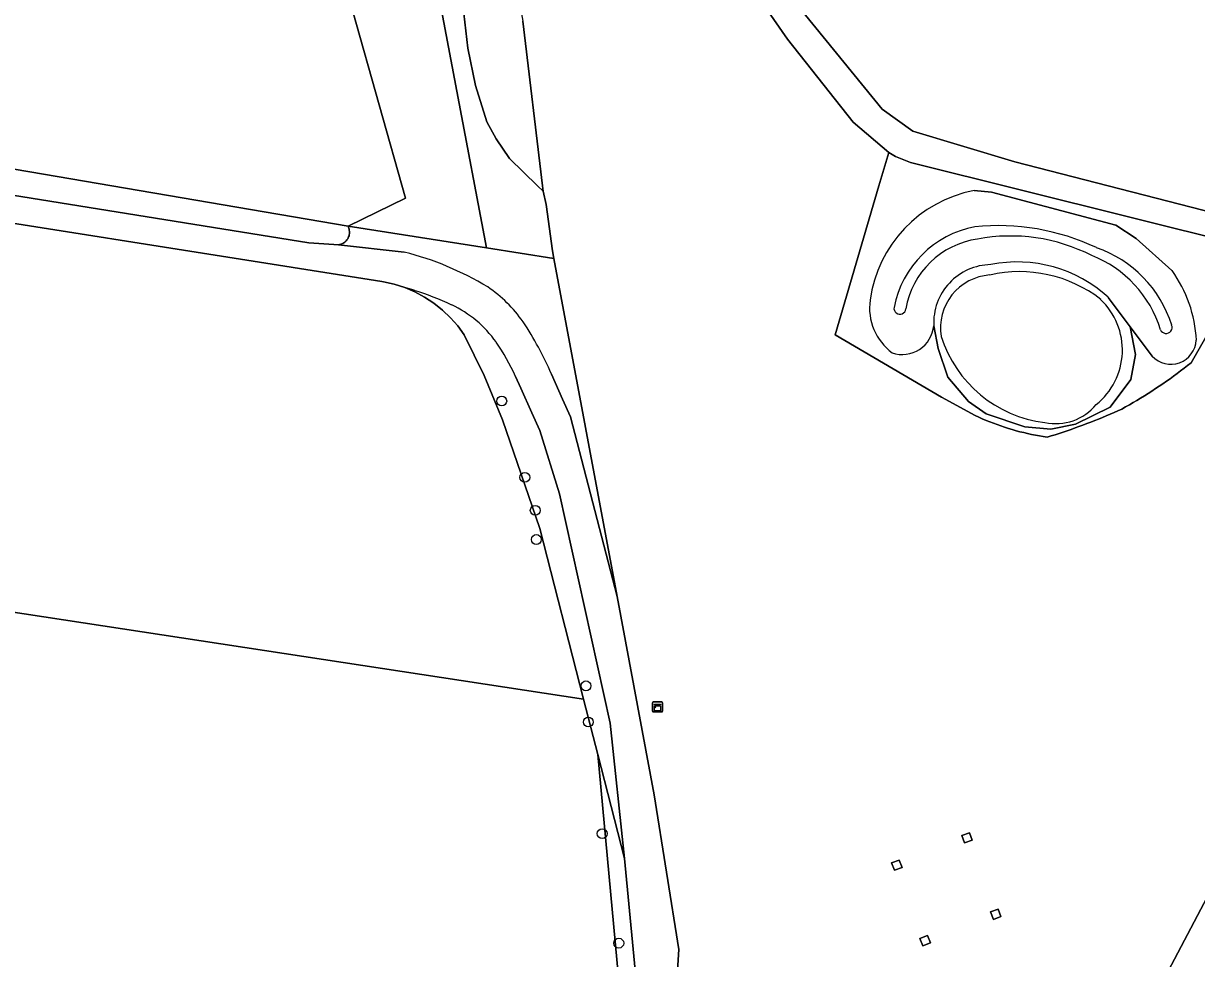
# Model space of a CAD drawing. Extents: x 162722 to 165104, y 384719 to 386284.
# Drawn here: x 164146 to 164262.4, y 385673.3 to 385766.1 of the extents above; entities that cross this region are included whole.
import ezdxf

# ---------------------------------------------------------------- set-up
doc = ezdxf.new("R2010")
doc.units = 0
for name, color, linetype in [('IMGEO_Boom', 7, 'Continuous'), ('IMGEO_Gemengd_bos', 7, 'Continuous'), ('IMGEO_Grasland_agrarisch', 7, 'Continuous'), ('IMGEO_Grasland_overig', 7, 'Continuous'), ('IMGEO_Groenvoorziening', 7, 'Continuous'), ('IMGEO_Hek', 7, 'Continuous'), ('IMGEO_Hoogspanningsmast', 7, 'Continuous'), ('IMGEO_Kast', 7, 'Continuous'), ('IMGEO_Loofbos', 7, 'Continuous'), ('IMGEO_Meer_plas_ven_vijver', 7, 'Continuous'), ('IMGEO_Oever', 7, 'Continuous'), ('IMGEO_Voetpad_halfverhard', 7, 'Continuous'), ('IMGEO_Waterloop', 7, 'Continuous')]:
    doc.layers.add(name, color=color, linetype=linetype)

msp = doc.modelspace()

# ---------------------------------------------------------------- linework, layer by layer
at = {"layer": 'IMGEO_Boom'}
for centre in [(164193.48, 385728.65), (164195.77, 385721.08), (164196.8, 385717.8), (164196.91, 385714.91), (164201.83, 385700.39), (164202.07, 385696.8), (164203.44, 385685.73), (164205.09, 385674.86)]:
    msp.add_circle(centre, 0.489, dxfattribs=at)
at = {"layer": 'IMGEO_Gemengd_bos'}
for points in [[(164183.93, 385748.78), (164178.72, 385767.31), (164164.11, 385799.14), (164155.67, 385810.48), (164150.28, 385809.14), (164141.36, 385809.3), (164131.86, 385810.38), (164118.92, 385810.93), (164113.31, 385811.31), (164112.95, 385811.34), (164105.64, 385813.03), (164097.33, 385814.23), (164037.87, 385824.08), (164034.49, 385787.77), (164034.64, 385786.79), (164034.49, 385784.51), (164035.27, 385778.48), (164036.78, 385772.38), (164037.23, 385770.03), (164037.78, 385770.01), (164178.24, 385746)], [(164201.59, 385699.07), (164197.26, 385716.01), (164193.55, 385726.79), (164191.72, 385731.19), (164189.75, 385735.21), (164189.11, 385736.1), (164188.39, 385736.92), (164187.59, 385737.68), (164186.74, 385738.36), (164185.83, 385738.96), (164184.86, 385739.48), (164183.86, 385739.91), (164182.82, 385740.25), (164181.75, 385740.49), (164181.59, 385740.52), (164127.57, 385749.04), (164131.98, 385709.68)]]:
    msp.add_lwpolyline(points, close=True, dxfattribs=at)
for points in [[(164203, 385693.59), (164201.59, 385699.07), (164131.98, 385709.68), (164127.57, 385749.04), (164121.65, 385750), (164052.05, 385760.82), (164045.52, 385759.91)], [(164137.77, 385575.48), (164156.3, 385583.08), (164168.01, 385587.08), (164179.92, 385590.22), (164183.69, 385590.95), (164197.08, 385593.06), (164211.69, 385597.16), (164210.59, 385611.87), (164203, 385693.59)]]:
    msp.add_lwpolyline(points, dxfattribs=at)
at = {"layer": 'IMGEO_Grasland_agrarisch'}
for points in [[(164201.78, 385797.92), (164210.2, 385786.29), (164223.61, 385766.94), (164231.21, 385757.61), (164234.25, 385755.44), (164244.37, 385752.39), (164267.65, 385746.39), (164273.04, 385744.71), (164278.87, 385741.51), (164285.32, 385736.02), (164283.11, 385733.28), (164271.87, 385741.69), (164266.78, 385744.15)], [(164263.71, 385735.67), (164261.85, 385732.45), (164261.51, 385732.18), (164261.16, 385731.91), (164260.81, 385731.65), (164260.46, 385731.39), (164260.11, 385731.13), (164259.76, 385730.87), (164259.4, 385730.62), (164259.04, 385730.37), (164258.68, 385730.12), (164258.32, 385729.88), (164257.96, 385729.64), (164257.59, 385729.41), (164257.22, 385729.17), (164256.85, 385728.94), (164256.48, 385728.72), (164256.1, 385728.49), (164255.73, 385728.27), (164255.35, 385728.06), (164254.97, 385727.84), (164254.59, 385727.67), (164254.21, 385727.51), (164253.83, 385727.34), (164253.44, 385727.18), (164253.06, 385727.02), (164252.67, 385726.86), (164252.29, 385726.71), (164251.9, 385726.56), (164251.51, 385726.41), (164251.12, 385726.26), (164250.73, 385726.12), (164250.34, 385725.98), (164249.95, 385725.84), (164249.56, 385725.7), (164249.16, 385725.57), (164248.77, 385725.44), (164248.37, 385725.31), (164247.98, 385725.19), (164247.58, 385725.06), (164247.19, 385725.12), (164246.8, 385725.19), (164246.42, 385725.26), (164246.03, 385725.34), (164245.64, 385725.42), (164245.26, 385725.52), (164244.88, 385725.61), (164244.5, 385725.71), (164244.12, 385725.82), (164243.74, 385725.93), (164243.36, 385726.05), (164242.99, 385726.18), (164242.61, 385726.31), (164242.24, 385726.44), (164241.88, 385726.59), (164241.51, 385726.73), (164241.14, 385726.88), (164240.79, 385727.04), (164240.43, 385727.21), (164237.08, 385729.03), (164226.56, 385735.21), (164230.89, 385750), (164231.86, 385753.3), (164228.34, 385756.31), (164221.81, 385764.55), (164199.42, 385796.88)], [(164195.56, 385766.34), (164197.51, 385750), (164197.58, 385749.46), (164197.89, 385748.16), (164198.51, 385743.57), (164198.65, 385742.81), (164204.92, 385709.25), (164208.59, 385689.58), (164211.06, 385674.22), (164210.61, 385667.41)], [(164257.64, 385668.37), (164289.66, 385729.19)]]:
    msp.add_lwpolyline(points, dxfattribs=at)
for points in [[(164239.87, 385685.82), (164240.15, 385685.08), (164239.39, 385684.8), (164239.11, 385685.53)], [(164232.9, 385683.11), (164233.19, 385682.38), (164232.43, 385682.09), (164232.15, 385682.83)], [(164242.71, 385678.25), (164242.99, 385677.5), (164242.24, 385677.22), (164241.96, 385677.97)], [(164235.71, 385675.62), (164235.99, 385674.88), (164235.24, 385674.59), (164234.96, 385675.34)]]:
    msp.add_lwpolyline(points, close=True, dxfattribs=at)
at = {"layer": 'IMGEO_Grasland_overig'}
msp.add_lwpolyline([(164198.65, 385742.81), (164198.51, 385743.57), (164197.89, 385748.16), (164197.58, 385749.46), (164197.02, 385750), (164194.26, 385752.7), (164192.94, 385754.67), (164192, 385756.36), (164190.88, 385759.95), (164190.11, 385763.66), (164189.62, 385767.97), (164188.96, 385771.77), (164188.73, 385774.21), (164186.08, 385774.96), (164191.96, 385743.85)], close=True, dxfattribs=at)
msp.add_lwpolyline([(164139.16, 385750), (164174.34, 385744.35), (164176.84, 385744.17), (164177.29, 385744.15), (164177.4, 385744.17), (164177.51, 385744.2), (164177.61, 385744.24), (164177.71, 385744.28), (164177.81, 385744.34), (164177.9, 385744.41), (164177.98, 385744.48), (164178.06, 385744.56), (164178.13, 385744.64), (164178.2, 385744.74), (164178.25, 385744.83), (164178.29, 385744.94), (164178.33, 385745.04), (164178.36, 385745.15), (164178.37, 385745.26), (164178.38, 385745.37), (164178.38, 385745.48), (164178.36, 385745.6), (164178.34, 385745.7), (164178.31, 385745.81), (164178.24, 385746), (164037.78, 385770.01)], dxfattribs=at)
at = {"layer": 'IMGEO_Groenvoorziening'}
msp.add_lwpolyline([(164160.67, 385814.73), (164150.28, 385809.14), (164155.67, 385810.48), (164164.11, 385799.14), (164178.72, 385767.31), (164183.93, 385748.78), (164178.24, 385746), (164191.96, 385743.85), (164186.08, 385774.96), (164184.8, 385775.23), (164182.35, 385778.83), (164170.01, 385804.23)], close=True, dxfattribs=at)
for points in [[(164189.62, 385767.97), (164190.11, 385763.66), (164190.88, 385759.95), (164192, 385756.36), (164192.94, 385754.67), (164194.26, 385752.7), (164197.02, 385750), (164197.58, 385749.46), (164197.51, 385750), (164195.56, 385766.34)], [(164266.78, 385744.15), (164234.02, 385752.32), (164232.53, 385752.93), (164231.86, 385753.3), (164230.89, 385750), (164226.56, 385735.21), (164237.08, 385729.03), (164240.43, 385727.21), (164240.79, 385727.04), (164241.14, 385726.88), (164241.51, 385726.73), (164241.88, 385726.59), (164242.24, 385726.44), (164242.61, 385726.31), (164242.99, 385726.18), (164243.36, 385726.05), (164243.74, 385725.93), (164244.12, 385725.82), (164244.5, 385725.71), (164244.88, 385725.61), (164245.26, 385725.52), (164245.64, 385725.42), (164246.03, 385725.34), (164246.42, 385725.26), (164246.8, 385725.19), (164247.19, 385725.12), (164247.58, 385725.06), (164247.98, 385725.19), (164248.37, 385725.31), (164248.77, 385725.44), (164249.16, 385725.57), (164249.56, 385725.7), (164249.95, 385725.84), (164250.34, 385725.98), (164250.73, 385726.12), (164251.12, 385726.26), (164251.51, 385726.41), (164251.9, 385726.56), (164252.29, 385726.71), (164252.67, 385726.86), (164253.06, 385727.02), (164253.44, 385727.18), (164253.83, 385727.34), (164254.21, 385727.51), (164254.59, 385727.67), (164254.97, 385727.84), (164255.35, 385728.06), (164255.73, 385728.27), (164256.1, 385728.49), (164256.48, 385728.72), (164256.85, 385728.94), (164257.22, 385729.17), (164257.59, 385729.41), (164257.96, 385729.64), (164258.32, 385729.88), (164258.68, 385730.12), (164259.04, 385730.37), (164259.4, 385730.62), (164259.76, 385730.87), (164260.11, 385731.13), (164260.46, 385731.39), (164260.81, 385731.65), (164261.16, 385731.91), (164261.51, 385732.18), (164261.85, 385732.45), (164263.71, 385735.67)], [(164240.33, 385749.54), (164242.07, 385749.39), (164254.39, 385746.09), (164256.39, 385744.78), (164259.95, 385741.59)], [(164259.95, 385741.59), (164256.39, 385744.78), (164254.39, 385746.09), (164242.07, 385749.39), (164240.33, 385749.54)], [(164198.65, 385742.81), (164191.96, 385743.85), (164178.24, 385746), (164178.31, 385745.81), (164178.34, 385745.7), (164178.36, 385745.6), (164178.38, 385745.48), (164178.38, 385745.37), (164178.37, 385745.26), (164178.36, 385745.15), (164178.33, 385745.04), (164178.29, 385744.94), (164178.25, 385744.83), (164178.2, 385744.74), (164178.13, 385744.64), (164178.06, 385744.56), (164177.98, 385744.48), (164177.9, 385744.41), (164177.81, 385744.34), (164177.71, 385744.28), (164177.61, 385744.24), (164177.51, 385744.2), (164177.4, 385744.17), (164177.29, 385744.15), (164183.8, 385743.43)], [(164198.4, 385731.33), (164199.52, 385728.85), (164200.31, 385727.07), (164204.92, 385709.25), (164198.65, 385742.81)], [(164184.79, 385739.64), (164183.86, 385739.91), (164184.86, 385739.48), (164185.83, 385738.96), (164186.74, 385738.36), (164187.59, 385737.68), (164188.39, 385736.92), (164189.11, 385736.1), (164189.75, 385735.21), (164191.72, 385731.19), (164193.55, 385726.79), (164197.26, 385716.01), (164201.59, 385699.07), (164203, 385693.59), (164205.64, 385683.25), (164204.23, 385696.68), (164199.21, 385719.46), (164197.26, 385725.72)], [(164253.63, 385738.94), (164255.81, 385736.03), (164257.99, 385733.11)], [(164255.81, 385736.03), (164256.33, 385733.27), (164255.86, 385730.8), (164253.84, 385728.04), (164250.4, 385726.34), (164247.93, 385725.86), (164245.36, 385726.08), (164241.52, 385727.39), (164239.76, 385728.62), (164237.72, 385731.01), (164236.77, 385733.88), (164236.33, 385736.12)], [(164257.99, 385733.11), (164255.81, 385736.03)], [(164197.26, 385725.72), (164196.47, 385727.49), (164195.37, 385729.94), (164194.83, 385731.1)]]:
    msp.add_lwpolyline(points, dxfattribs=at)
for centre, radius, start, end in [((164242.73, 385736.92), 12.84, 100.7881, 172.1906), ((164242.73, 385736.92), 12.84, 100.7881, 172.1906), ((164242.66, 385722.97), 23.09, 64.8658, 95.6079), ((164242.66, 385722.97), 23.09, 64.8658, 95.6079), ((164242.32, 385736.02), 10.11, 100.8896, 169.0603), ((164242.32, 385736.02), 10.11, 100.8896, 169.0603), ((164243.94, 385727.36), 17.67, 62.8823, 100.6848), ((164243.94, 385727.36), 17.67, 62.8823, 100.6848), ((164241.88, 385736.37), 8.44, 98.2408, 170.2815), ((164241.88, 385736.37), 8.44, 98.2408, 170.2815), ((164248.58, 385732.63), 11.89, 17.4107, 70.9015), ((164248.58, 385732.63), 11.89, 17.4107, 70.9015), ((164176.34, 385713.92), 30.44, 58.8382, 75.8083), ((164247.81, 385732.37), 11.51, 16.9739, 68.6475), ((164247.81, 385732.37), 11.51, 16.9739, 68.6475), ((164242.1, 385736.41), 5.78, 91.0911, 182.8076), ((164244.62, 385729.13), 13.32, 47.4614, 101.3878), ((164249.5, 385734.07), 12.89, 2.8224, 35.7399), ((164249.5, 385734.07), 12.89, 2.8224, 35.7399), ((164176.59, 385713.06), 27.81, 64.5785, 72.848), ((164184.72, 385728.99), 13.22, 34.7035, 56.1368), ((164183.69, 385727.94), 11.33, 35.4394, 64.7626), ((164235.48, 385737.88), 5.52, 171.8168, 233.6016), ((164235.48, 385737.88), 5.52, 171.8168, 233.6016), ((164232.97, 385737.86), 0.591, 171.7953, 354.3998), ((164232.97, 385737.86), 0.591, 171.7953, 354.3998), ((164167.7, 385718.08), 33.44, 23.3403, 33.4638), ((164233.2, 385736.41), 3.14, 251.435, 354.7453), ((164233.2, 385736.41), 3.14, 251.435, 354.7453), ((164259.37, 385735.96), 0.602, 202.3935, 22.9414), ((164259.37, 385735.96), 0.602, 202.3935, 22.9414), ((164174.44, 385721.88), 22.39, 24.32, 34.3252), ((164259.85, 385734.81), 2.51, 222.3373, 357.5721), ((164259.85, 385734.81), 2.51, 222.3373, 357.5721)]:
    msp.add_arc(centre, radius, start, end, dxfattribs=at)
at = {"layer": 'IMGEO_Hek'}
for points in [[(164192.41, 385795.48), (164191.93, 385794.23), (164191.74, 385791.7), (164192.37, 385784.23), (164195.56, 385766.34), (164197.51, 385750), (164197.58, 385749.46)], [(164231.86, 385753.3), (164230.89, 385750), (164226.56, 385735.21), (164237.08, 385729.03), (164240.43, 385727.21), (164240.79, 385727.04), (164241.14, 385726.88), (164241.51, 385726.73), (164241.88, 385726.59), (164242.24, 385726.44), (164242.61, 385726.31), (164242.99, 385726.18), (164243.36, 385726.05), (164243.74, 385725.93), (164244.12, 385725.82), (164244.5, 385725.71), (164244.88, 385725.61), (164245.26, 385725.52), (164245.64, 385725.42), (164246.03, 385725.34), (164246.42, 385725.26), (164246.8, 385725.19), (164247.19, 385725.12), (164247.58, 385725.06), (164247.98, 385725.19), (164248.37, 385725.31), (164248.77, 385725.44), (164249.16, 385725.57), (164249.56, 385725.7), (164249.95, 385725.84), (164250.34, 385725.98), (164250.73, 385726.12), (164251.12, 385726.26), (164251.51, 385726.41), (164251.9, 385726.56), (164252.29, 385726.71), (164252.67, 385726.86), (164253.06, 385727.02), (164253.44, 385727.18), (164253.83, 385727.34), (164254.21, 385727.51), (164254.59, 385727.67), (164254.97, 385727.84), (164255.35, 385728.06), (164255.73, 385728.27), (164256.1, 385728.49), (164256.48, 385728.72), (164256.85, 385728.94), (164257.22, 385729.17), (164257.59, 385729.41), (164257.96, 385729.64), (164258.32, 385729.88), (164258.68, 385730.12), (164259.04, 385730.37), (164259.4, 385730.62), (164259.76, 385730.87), (164260.11, 385731.13), (164260.46, 385731.39), (164260.81, 385731.65), (164261.16, 385731.91), (164261.51, 385732.18), (164261.85, 385732.45), (164263.71, 385735.67)]]:
    msp.add_lwpolyline(points, dxfattribs=at)
at = {"layer": 'IMGEO_Hoogspanningsmast'}
for points in [[(164240.15, 385685.08), (164239.87, 385685.82), (164239.11, 385685.53), (164239.39, 385684.8)], [(164232.15, 385682.83), (164232.43, 385682.09), (164233.19, 385682.38), (164232.9, 385683.11)], [(164242.99, 385677.5), (164242.71, 385678.25), (164241.96, 385677.97), (164242.24, 385677.22)], [(164234.96, 385675.34), (164235.24, 385674.59), (164235.99, 385674.88), (164235.71, 385675.62)]]:
    msp.add_lwpolyline(points, close=True, dxfattribs=at)
at = {"layer": 'IMGEO_Kast'}
for p, q in [((164208.43, 385697.87), (164208.43, 385698.71)), ((164208.43, 385698.71), (164208.43, 385697.87)), ((164208.51, 385698.8), (164209.35, 385698.8)), ((164209.35, 385698.8), (164208.51, 385698.8)), ((164209.43, 385698.72), (164209.43, 385697.88)), ((164209.43, 385697.88), (164209.43, 385698.72)), ((164209.36, 385697.8), (164208.52, 385697.8)), ((164208.52, 385697.8), (164209.36, 385697.8))]:
    msp.add_line(p, q, dxfattribs=at)
for points in [[(164208.63, 385698.59), (164209.23, 385698.59), (164209.23, 385698.5), (164208.63, 385698.5), (164208.63, 385698.59)], [(164208.63, 385698.41), (164209.23, 385698.41), (164209.23, 385697.92), (164208.63, 385697.92), (164208.63, 385698.41)]]:
    msp.add_lwpolyline(points, dxfattribs=at)
msp.add_circle((164208.71, 385698.26), 0.0377, dxfattribs=at)
for centre, start, end in [((164208.51, 385698.72), 92.4484, 184.2845), ((164208.51, 385698.72), 92.4484, 184.2845), ((164209.35, 385698.72), 2.4484, 94.2845), ((164209.35, 385698.72), 2.4484, 94.2845), ((164208.51, 385697.88), 182.4484, 274.2845), ((164208.51, 385697.88), 182.4484, 274.2845), ((164209.35, 385697.88), 272.4484, 4.2845), ((164209.35, 385697.88), 272.4484, 4.2845)]:
    msp.add_arc(centre, 0.0779, start, end, dxfattribs=at)
at = {"layer": 'IMGEO_Loofbos'}
msp.add_lwpolyline([(164205.64, 385683.25), (164203, 385693.59), (164210.59, 385611.87), (164211.69, 385597.16), (164213.68, 385597.72), (164213.09, 385605.41)], close=True, dxfattribs=at)
at = {"layer": 'IMGEO_Meer_plas_ven_vijver'}
for centre, radius, start, end in [((164244.83, 385728.32), 13.17, 52.2869, 102.9138), ((164242.25, 385735.92), 5.25, 94.0364, 189.3174), ((164248.13, 385733.71), 6.91, 308.6077, 46.5793), ((164248.85, 385738.79), 12.36, 197.531, 263.0247), ((164248.46, 385731.51), 5.1, 257.4794, 321.2911)]:
    msp.add_arc(centre, radius, start, end, dxfattribs=at)
at = {"layer": 'IMGEO_Oever'}
for points in [[(164255.81, 385736.03), (164253.63, 385738.94)], [(164236.33, 385736.12), (164236.77, 385733.88), (164237.72, 385731.01), (164239.76, 385728.62), (164241.52, 385727.39), (164245.36, 385726.08), (164247.93, 385725.86), (164250.4, 385726.34), (164253.84, 385728.04), (164255.86, 385730.8), (164256.33, 385733.27), (164255.81, 385736.03)]]:
    msp.add_lwpolyline(points, dxfattribs=at)
for centre, radius, start, end in [((164242.1, 385736.41), 5.78, 91.0911, 182.8076), ((164244.83, 385728.32), 13.17, 52.2869, 102.9138), ((164244.62, 385729.13), 13.32, 47.4614, 101.3878), ((164242.25, 385735.92), 5.25, 94.0364, 189.3174), ((164248.13, 385733.71), 6.91, 308.6077, 46.5793), ((164248.85, 385738.79), 12.36, 197.531, 263.0247), ((164248.46, 385731.51), 5.1, 257.4794, 321.2911)]:
    msp.add_arc(centre, radius, start, end, dxfattribs=at)
at = {"layer": 'IMGEO_Voetpad_halfverhard'}
for points in [[(164000, 385768.89), (164021.2, 385765.75), (164025.43, 385764.73), (164027.98, 385763.82), (164030.86, 385763.11), (164052.05, 385760.82), (164121.65, 385750), (164127.57, 385749.04), (164181.59, 385740.52), (164181.75, 385740.49), (164182.82, 385740.25), (164183.86, 385739.91), (164184.79, 385739.64)], [(164183.8, 385743.43), (164177.29, 385744.15), (164176.84, 385744.17), (164174.34, 385744.35), (164139.16, 385750), (164080.92, 385759.36), (164066.83, 385761.76), (164043.24, 385765.45), (164042.91, 385765.5), (164042.22, 385765.65), (164041.54, 385765.87), (164040.89, 385766.14)], [(164194.83, 385731.1), (164195.37, 385729.94), (164196.47, 385727.49), (164197.26, 385725.72), (164199.21, 385719.46), (164204.23, 385696.68), (164205.64, 385683.25), (164213.09, 385605.41), (164213.68, 385597.72), (164213.83, 385595.83), (164214.24, 385590.48), (164215.91, 385567.1), (164213.7, 385549.36), (164210, 385529.18)], [(164213.27, 385529.16), (164215.45, 385541.04), (164218.03, 385559.48), (164218.05, 385559.81), (164218.14, 385560.43), (164219.65, 385570.28), (164218.2, 385579.05), (164216.81, 385604.17), (164214.22, 385628.93), (164211.91, 385655.22), (164210.61, 385667.41), (164211.06, 385674.22), (164208.59, 385689.58), (164204.92, 385709.25), (164200.31, 385727.07), (164199.52, 385728.85), (164198.4, 385731.33)]]:
    msp.add_lwpolyline(points, dxfattribs=at)
for centre, radius, start, end in [((164176.34, 385713.92), 30.44, 58.8382, 75.8083), ((164176.59, 385713.06), 27.81, 64.5785, 72.848), ((164184.72, 385728.99), 13.22, 34.7035, 56.1368), ((164183.69, 385727.94), 11.33, 35.4394, 64.7626), ((164167.7, 385718.08), 33.44, 23.3403, 33.4638), ((164174.44, 385721.88), 22.39, 24.32, 34.3252)]:
    msp.add_arc(centre, radius, start, end, dxfattribs=at)
at = {"layer": 'IMGEO_Waterloop'}
for points in [[(164231.86, 385753.3), (164232.53, 385752.93), (164234.02, 385752.32), (164266.78, 385744.15), (164267.65, 385746.39), (164244.37, 385752.39), (164234.25, 385755.44), (164231.21, 385757.61), (164223.61, 385766.94), (164210.2, 385786.29), (164201.78, 385797.92)], [(164199.42, 385796.88), (164221.81, 385764.55), (164228.34, 385756.31), (164231.86, 385753.3)], [(164289.66, 385729.19), (164257.64, 385668.37), (164238.78, 385631.51), (164220.84, 385597.86), (164222.4, 385597.85), (164222.51, 385596.29), (164238.18, 385625.43), (164249.19, 385645.91), (164250.24, 385647.93), (164258.18, 385663.13), (164263.29, 385672.3)]]:
    msp.add_lwpolyline(points, dxfattribs=at)

doc.saveas('drawing.dxf')
